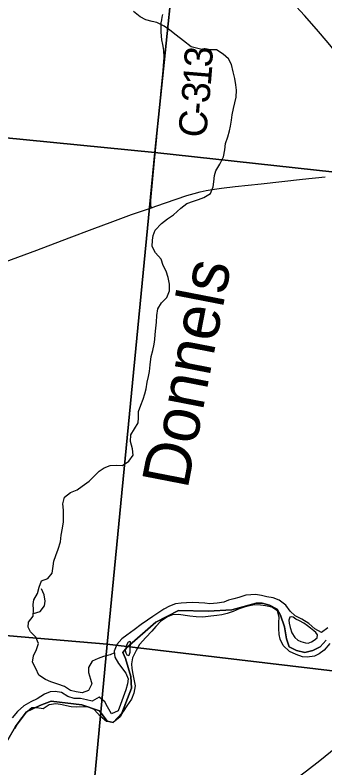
# Model space of a CAD drawing. Extents: x 0 to 680, y 0 to 440.
# Drawn here: x 218.93 to 228.75, y 275.19 to 299.02 of the extents above; entities that cross this region are included whole.
import ezdxf

# ---------------------------------------------------------------- set-up
doc = ezdxf.new("R2010")
doc.units = 0
for name, color, linetype in [('GM_X_County_Road', 7, 'Continuous'), ('GM_X_County_Road_Text', 7, 'Continuous'), ('GM_X_Interchange_Ramps', 7, 'Continuous'), ('GM_X_Major_River', 7, 'Continuous'), ('GM_X_Minor_River', 7, 'Continuous'), ('GM_X_Minor_River_Text', 7, 'Continuous'), ('GM_X_Section', 7, 'Continuous'), ('GM_X_Township', 7, 'Continuous'), ('SH_Text', 7, 'Continuous')]:
    doc.layers.add(name, color=color, linetype=linetype)

msp = doc.modelspace()

# ---------------------------------------------------------------- linework, layer by layer
at = {"layer": 'GM_X_County_Road'}
for points in [[(223.251, 292.922), (223.247, 292.949), (223.234, 293.019), (223.232, 293.049), (223.237, 293.152), (223.351, 294.41), (223.412, 295.039), (223.481, 295.765), (223.625, 297.265), (223.647, 297.556), (223.654, 297.679), (223.655, 297.777), (223.651, 297.828), (223.646, 297.889), (223.634, 297.972), (223.614, 298.092), (223.588, 298.237), (223.573, 298.354), (223.563, 298.486), (223.557, 298.604), (223.558, 298.713), (223.565, 298.779), (223.578, 298.865), (223.596, 298.951), (223.616, 299.036)], [(223.251, 292.922), (223.396, 292.973), (224.037, 293.193), (224.376, 293.305), (224.609, 293.377), (224.798, 293.427), (224.988, 293.469), (225.181, 293.501), (225.47, 293.542), (225.905, 293.594), (226.728, 293.684), (228.034, 293.826), (228.76, 293.901)], [(213.447, 289.89), (213.603, 289.91), (213.736, 289.932), (213.821, 289.949), (214.389, 290.084), (215.244, 290.293), (215.869, 290.443), (216.59, 290.617), (217.25, 290.78), (217.652, 290.886), (217.901, 290.959), (218.212, 291.062), (219.629, 291.58), (220.646, 291.965), (221.38, 292.245), (222.03, 292.484), (222.625, 292.706), (223.251, 292.922)]]:
    msp.add_lwpolyline(points, dxfattribs=at)
at = {"layer": 'GM_X_Interchange_Ramps'}
msp.add_lwpolyline([(232.336, 279.077), (231.934, 278.645), (231.242, 277.897), (230.81, 277.437), (230.469, 277.092), (230.154, 276.789), (229.762, 276.427), (229.363, 276.072), (228.919, 275.694), (228.581, 275.417), (228.161, 275.089), (227.772, 274.798), (227.416, 274.545), (227.174, 274.383), (226.887, 274.201), (226.263, 273.826), (225.132, 273.164), (224.658, 272.899), (224.59, 272.858), (224.521, 272.807), (224.485, 272.777), (224.451, 272.746), (224.42, 272.713), (224.361, 272.65)], dxfattribs=at)
at = {"layer": 'GM_X_Major_River'}
for points in [[(228.844, 279.626), (228.638, 279.476), (228.432, 279.594), (228.233, 279.759), (228.016, 279.901), (227.81, 280.007), (227.647, 280.153), (227.508, 280.341), (227.303, 280.5), (227.109, 280.576), (226.907, 280.61), (226.741, 280.649), (226.546, 280.683), (226.397, 280.675), (226.247, 280.66), (226.019, 280.588), (225.864, 280.544), (225.696, 280.5), (225.546, 280.444), (225.331, 280.407), (225.098, 280.388), (224.944, 280.409), (224.753, 280.414), (224.551, 280.424), (224.367, 280.422), (224.194, 280.408), (224.015, 280.388), (223.822, 280.315), (223.648, 280.218), (223.49, 280.108), (223.297, 279.982), (223.134, 279.872), (222.928, 279.734), (222.71, 279.566), (222.474, 279.398), (222.317, 279.283), (222.158, 279.102), (222.076, 278.889), (222.095, 278.698), (222.216, 278.499), (222.447, 278.197), (222.52, 278.011), (222.493, 277.85), (222.441, 277.667), (222.358, 277.431), (222.27, 277.201), (222.2, 277), (221.989, 276.903), (221.863, 277.126), (221.778, 277.289), (221.597, 277.436), (221.379, 277.309), (221.201, 277.343)], [(228.898, 279.131), (228.72, 278.915), (228.569, 278.805), (228.413, 278.731), (228.186, 278.695), (228.037, 278.704), (227.836, 278.78), (227.63, 278.88), (227.426, 279.063), (227.335, 279.267), (227.297, 279.417), (227.289, 279.601), (227.287, 279.792), (227.297, 279.964), (227.248, 280.162), (227.066, 280.285), (226.865, 280.325), (226.711, 280.346), (226.52, 280.351), (226.359, 280.324), (226.191, 280.281), (226.035, 280.225), (225.843, 280.145), (225.651, 280.078), (225.483, 280.04), (225.322, 280.014), (225.131, 279.995), (224.88, 279.964), (224.672, 279.975), (224.47, 279.991), (224.322, 280.012), (224.126, 280.047), (223.917, 280.033), (223.761, 279.977), (223.544, 279.827), (223.391, 279.67), (223.263, 279.518), (223.08, 279.32), (222.878, 279.098), (222.767, 278.91), (222.649, 278.68), (222.62, 278.49), (222.635, 278.341), (222.666, 278.156), (222.699, 278.007), (222.736, 277.786)], [(228.29, 279.615), (228.196, 279.688), (228.079, 279.774), (227.944, 279.843), (227.826, 279.905), (227.738, 279.961), (227.685, 279.974), (227.637, 279.969), (227.605, 279.868), (227.62, 279.773), (227.647, 279.641), (227.703, 279.473), (227.795, 279.322), (227.888, 279.237), (227.982, 279.193), (228.13, 279.154), (228.22, 279.146), (228.322, 279.186), (228.412, 279.231), (228.497, 279.313), (228.517, 279.401), (228.459, 279.474), (228.395, 279.535)], [(228.395, 279.535), (228.29, 279.615)], [(222.571, 279.194), (222.517, 279.177), (222.473, 279.095), (222.441, 278.988), (222.421, 278.906), (222.444, 278.834), (222.478, 278.773), (222.531, 278.748), (222.549, 278.766), (222.581, 278.854), (222.583, 278.938), (222.585, 279.021), (222.586, 279.081)], [(222.586, 279.081), (222.591, 279.184), (222.571, 279.194)], [(221.201, 277.343), (221.006, 277.389), (220.804, 277.394), (220.603, 277.458), (220.403, 277.581), (220.202, 277.615), (220.052, 277.601), (219.872, 277.527), (219.637, 277.384), (219.432, 277.287), (219.209, 277.161), (219.008, 276.981), (218.843, 276.782)], [(222.736, 277.786), (222.695, 277.554), (222.619, 277.365), (222.471, 277.154), (222.354, 276.978), (222.261, 276.814), (222.037, 276.634), (221.829, 276.657), (221.625, 276.834), (221.439, 277.04), (221.256, 277.116), (221.101, 277.125), (220.869, 277.118), (220.714, 277.128), (220.56, 277.155), (220.371, 277.201), (220.222, 277.222), (220.019, 277.191), (219.82, 277.064), (219.624, 277.092), (219.469, 277.09), (219.269, 276.927), (219.141, 276.775), (219.006, 276.588), (218.925, 276.429)]]:
    msp.add_lwpolyline(points, dxfattribs=at)
at = {"layer": 'GM_X_Minor_River'}
for points in [[(224.188, 292.906), (224.374, 293.053), (224.589, 293.133), (224.744, 293.179), (224.912, 293.248), (225.127, 293.377), (225.213, 293.583), (225.227, 293.738), (225.253, 293.94), (225.291, 294.094), (225.418, 294.306), (225.534, 294.531), (225.578, 294.75), (225.599, 294.952), (225.673, 295.171), (225.723, 295.354), (225.76, 295.508), (225.792, 295.698), (225.812, 295.864), (225.856, 296.066), (225.894, 296.238), (225.932, 296.422), (225.947, 296.641), (225.925, 296.814), (225.892, 297.016), (225.847, 297.225), (225.79, 297.451), (225.691, 297.637), (225.521, 297.787), (225.314, 297.915), (225.106, 297.923), (224.898, 297.92), (224.72, 297.958), (224.513, 298.019), (224.271, 298.201), (224.036, 298.382), (223.841, 298.539), (223.653, 298.666), (223.428, 298.781), (223.274, 298.819), (223.078, 298.869), (222.895, 298.966), (222.689, 299.135)], [(222.082, 278.833), (221.95, 278.772), (221.736, 278.715), (221.568, 278.651), (221.377, 278.576), (221.262, 278.37), (221.26, 278.209), (221.328, 278), (221.362, 277.851), (221.259, 277.645), (221.061, 277.57), (220.865, 277.596), (220.694, 277.645), (220.505, 277.772), (220.286, 277.846), (220.067, 277.914), (219.895, 277.988), (219.683, 278.133), (219.59, 278.336), (219.492, 278.539), (219.524, 278.741), (219.61, 278.936), (219.677, 279.131), (219.591, 279.334), (219.426, 279.497), (219.351, 279.646), (219.365, 279.807), (219.51, 280.001), (219.524, 280.203), (219.508, 280.363), (219.528, 280.512), (219.649, 280.712), (219.699, 280.914), (219.773, 281.109), (219.97, 281.19), (220.115, 281.361), (220.142, 281.58), (220.161, 281.734), (220.223, 281.918), (220.303, 282.119), (220.371, 282.35), (220.392, 282.564), (220.436, 282.777), (220.468, 282.979), (220.47, 283.127), (220.467, 283.347), (220.445, 283.55), (220.501, 283.757), (220.694, 283.909), (220.897, 283.996), (221.059, 284.107), (221.281, 284.271), (221.455, 284.435), (221.6, 284.588), (221.762, 284.693), (221.947, 284.762), (222.149, 284.777), (222.339, 284.763), (222.543, 284.897), (222.67, 285.092), (222.655, 285.294), (222.592, 285.521), (222.601, 285.735), (222.722, 285.929), (222.838, 286.118), (222.846, 286.278), (222.842, 286.475), (222.916, 286.676), (222.995, 286.865), (223.045, 287.037), (223.083, 287.191), (223.121, 287.398), (223.159, 287.576), (223.191, 287.736), (223.217, 287.95), (223.25, 288.211), (223.294, 288.401), (223.338, 288.602), (223.358, 288.756), (223.372, 288.911), (223.398, 289.106), (223.418, 289.302), (223.421, 289.516), (223.453, 289.718), (223.568, 289.913), (223.743, 290.077), (223.823, 290.296), (223.825, 290.504), (223.786, 290.712), (223.717, 290.915), (223.63, 291.095), (223.561, 291.291), (223.386, 291.496), (223.281, 291.699), (223.283, 291.895), (223.309, 292.043), (223.377, 292.215), (223.575, 292.42), (223.762, 292.567), (223.953, 292.695), (224.188, 292.906)], [(219.515, 280.082), (219.726, 280.141), (219.864, 280.324), (219.89, 280.472), (219.857, 280.668), (219.77, 280.86)]]:
    msp.add_lwpolyline(points, dxfattribs=at)
at = {"layer": 'GM_X_Section'}
msp.add_lwpolyline([(216.564, 311.059), (224.978, 310.256), (223.361, 294.674), (207.955, 296.187), (208.946, 306.809)], dxfattribs=at)
for points in [[(224.978, 310.256), (240.712, 308.891), (239.202, 292.94), (223.361, 294.674)], [(223.361, 294.674), (221.851, 279.108), (206.365, 280.427), (207.955, 296.187)], [(223.361, 294.674), (239.202, 292.94), (237.63, 277.245), (221.851, 279.108)], [(206.365, 280.427), (221.851, 279.108), (220.359, 263.176), (204.975, 264.534)], [(221.851, 279.108), (237.63, 277.245), (236.072, 261.647), (220.69, 263.141), (220.359, 263.176)]]:
    msp.add_lwpolyline(points, close=True, dxfattribs=at)
at = {"layer": 'GM_X_Township'}
for points in [[(218.465, 275.662), (218.945, 276.502), (219.22, 276.878), (219.301, 276.963), (219.716, 277.17), (220.077, 277.307), (221.054, 277.187), (221.608, 277.003), (221.853, 276.672), (222.04, 276.63), (222.312, 276.922), (222.625, 277.715), (222.604, 278.091), (222.437, 278.654), (222.353, 278.842), (222.479, 279.009), (223.397, 279.802), (224.107, 280.178), (225.047, 280.156), (225.798, 280.198), (226.571, 280.407), (226.759, 280.407), (226.988, 280.344), (227.239, 280.219), (227.343, 280.031), (227.469, 279.655), (227.531, 279.28), (227.615, 279.029), (227.845, 278.904), (228.116, 278.841), (228.366, 278.904), (228.596, 279.029), (228.784, 279.237)], [(228.784, 279.237), (228.596, 279.029), (228.366, 278.904), (228.116, 278.841), (227.845, 278.904), (227.615, 279.029), (227.531, 279.28), (227.469, 279.655), (227.343, 280.031), (227.239, 280.219), (226.988, 280.344), (226.759, 280.407), (226.571, 280.407), (225.798, 280.198), (225.047, 280.156), (224.107, 280.178), (223.397, 279.802), (222.479, 279.009), (222.353, 278.842), (222.437, 278.654), (222.604, 278.091), (222.625, 277.715), (222.312, 276.922), (222.04, 276.63), (221.853, 276.672), (221.608, 277.003), (221.054, 277.187), (220.077, 277.307), (219.716, 277.17), (219.301, 276.963), (219.22, 276.878), (218.945, 276.502), (218.465, 275.662)]]:
    msp.add_lwpolyline(points, dxfattribs=at)
at = {"layer": 'SH_Text'}
for centre, radius, start, end in [((209.599, 284.595), 26.954, 345.0678, 75.0248), ((206.37, 279.318), 29.32, 356.7384, 69.6553)]:
    msp.add_arc(centre, radius, start, end, dxfattribs=at)

# ---------------------------------------------------------------- texts
at = {"layer": 'GM_X_County_Road_Text'}
for s, rotation, p in [('3', 88.2328, (225.178, 297.358)), ('1', 85.242, (225.13, 296.762)), ('3', 84.9225, (225.081, 296.211)), ('-', 84.8298, (225.048, 295.845)), ('C', 84.8098, (224.982, 295.117))]:
    msp.add_text(s, height=0.889, rotation=rotation, dxfattribs=at).set_placement(p)
at = {"layer": 'GM_X_Minor_River_Text'}
msp.add_text('Donnels', height=1.4818, rotation=78.9998, dxfattribs=at).set_placement((224.395, 283.987))

doc.saveas('drawing.dxf')
